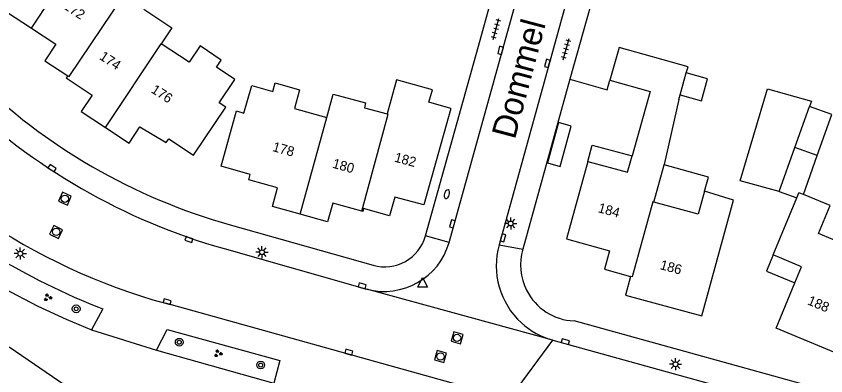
# Model space of a CAD drawing. Extents: x 126000 to 131009, y 393000 to 395500.
# Drawn here: x 130552.1 to 130635.4, y 394994.5 to 395031.6 of the extents above; entities that cross this region are included whole.
import ezdxf

# ---------------------------------------------------------------- set-up
doc = ezdxf.new("R2010")
doc.units = 0
for name, color, linetype in [('gg-afsc-erfafscheiding', 7, 'Continuous'), ('gg-anno-huisnummerreeks BGT', 7, 'Continuous'), ('gg-anno-openbare ruimte label', 7, 'Continuous'), ('gg-bbg-bijgebouw', 7, 'Continuous'), ('gg-bbg-gedigitaliseerde bebouwing', 7, 'Continuous'), ('gg-bbg-gedigitaliseerde bebouwing onder overbouw', 7, 'Continuous'), ('gg-bbg-gedigitaliseerde bijgebouw', 7, 'Continuous'), ('gg-bbg-gedigitaliseerde overbouw', 7, 'Continuous'), ('gg-bbg-hoofdgebouw', 7, 'Continuous'), ('gg-bbg-luifel en loopbrug', 7, 'Continuous'), ('gg-bbg-tussenscheiding', 7, 'Continuous'), ('gg-knt-verharding', 7, 'Continuous'), ('gt-grn-groengrens', 7, 'Continuous'), ('gt-grn-weggrens', 7, 'Continuous'), ('gt-symb-boom', 7, 'Continuous'), ('gt-symb-brandkraan', 7, 'Continuous'), ('gt-symb-groenvak', 7, 'Continuous'), ('gt-symb-kolk', 7, 'Continuous'), ('gt-symb-lichtmast', 7, 'Continuous'), ('gt-symb-rioolschacht', 7, 'Continuous'), ('gt-symb-tegel verharding', 7, 'Continuous'), ('gt-symb-waterafsluiter', 7, 'Continuous')]:
    doc.layers.add(name, color=color, linetype=linetype)

# ---------------------------------------------------------------- blocks, each defined once
blk = doc.blocks.new('gt0-KOLK')
at = {"layer": 'gt-symb-kolk'}
blk.add_lwpolyline([(0, 0), (0.375, 0), (0.375, 0.4), (-0.375, 0.4), (-0.375, 0), (0, 0)], dxfattribs=at)
blk = doc.blocks.new('gt0-TEG1')
at = {"layer": 'gt-symb-tegel verharding'}
for p, q in [((-1.125, 0), (1.125, 0)), ((-0.9, -0.25), (-0.9, 0.25)), ((-0.45, -0.25), (-0.45, 0.25)), ((0, -0.25), (0, 0.25)), ((0.45, -0.25), (0.45, 0.25)), ((0.9, -0.25), (0.9, 0.25))]:
    blk.add_line(p, q, dxfattribs=at)
blk = doc.blocks.new('gt0-BR')
at = {"layer": 'gt-symb-brandkraan'}
for centre, radius, start, end in [((-0.244, 0), 0.206, 107.56694, 252.43307), ((0.599, -2.664), 3, 106.89205, 107.56694), ((0, -0.691), 0.938, 73.10799, 106.89205), ((-0.599, -2.664), 3, 72.43309, 73.10799), ((0.244, 0), 0.206, 287.56695, 72.43309), ((0.599, 2.664), 3, 252.43307, 253.10797), ((0, 0.691), 0.938, 253.10797, 286.89206), ((-0.599, 2.664), 3, 286.89206, 287.56695)]:
    blk.add_arc(centre, radius, start, end, dxfattribs=at)
blk = doc.blocks.new('gt0-LMAST')
at = {"layer": 'gt-symb-lichtmast'}
for p, q in [((-0.182, 0.173), (-0.447, 0.438)), ((-0.005, 0.246), (-0.005, 0.621)), ((0.172, 0.173), (0.437, 0.438)), ((-0.255, -0.004), (-0.63, -0.004)), ((-0.182, -0.181), (-0.447, -0.446)), ((-0.005, -0.254), (-0.005, -0.629)), ((0.437, -0.446), (0.172, -0.181)), ((0.245, -0.004), (0.62, -0.004))]:
    blk.add_line(p, q, dxfattribs=at)
blk.add_circle((-0.005, -0.004), 0.25, dxfattribs=at)
blk = doc.blocks.new('gt0-GRVAK')
at = {"layer": 'gt-symb-groenvak'}
for p, q in [((-0.11, 0.189), (-0.228, 0.24)), ((-0.182, 0.153), (0.088, 0.153)), ((-0.091, 0.211), (-0.156, 0.322)), ((-0.047, 0.214), (-0.047, 0.393)), ((-0.004, 0.211), (0.061, 0.322)), ((0.015, 0.189), (0.133, 0.24)), ((0.262, -0.052), (0.197, 0.059)), ((0.305, -0.049), (0.305, 0.13)), ((0.349, -0.052), (0.414, 0.059)), ((-0.245, -0.228), (-0.363, -0.177)), ((-0.318, -0.264), (-0.047, -0.264)), ((-0.226, -0.206), (-0.291, -0.095)), ((-0.183, -0.203), (-0.183, -0.024)), ((-0.139, -0.206), (-0.074, -0.095)), ((-0.12, -0.228), (-0.002, -0.177)), ((0.243, -0.074), (0.125, -0.023)), ((0.17, -0.11), (0.441, -0.11)), ((0.368, -0.074), (0.486, -0.023))]:
    blk.add_line(p, q, dxfattribs=at)
blk = doc.blocks.new('gt0-RS')
at = {"layer": 'gt-symb-rioolschacht'}
blk.add_lwpolyline([(-0.5, -0.5), (0.5, -0.5), (0.5, 0.5), (-0.5, 0.5)], close=True, dxfattribs=at)
blk.add_circle((0, 0), 0.375, dxfattribs=at)
blk = doc.blocks.new('gt0-BOOM')
at = {"layer": 'gt-symb-boom'}
for radius in [0.4, 0.2]:
    blk.add_circle((0, 0), radius, dxfattribs=at)
blk = doc.blocks.new('gt0-WAFSL')
at = {"layer": 'gt-symb-waterafsluiter'}
for p, q in [((-0.5, -0.333), (0, 0.667)), ((0, 0.667), (0.5, -0.333)), ((0.5, -0.333), (-0.5, -0.333))]:
    blk.add_line(p, q, dxfattribs=at)

msp = doc.modelspace()

# ---------------------------------------------------------------- linework, layer by layer
at = {"layer": 'gg-afsc-erfafscheiding'}
msp.add_lwpolyline([(130609.117, 395025.061), (130612.937, 395023.98), (130613.213, 395024.962)], dxfattribs=at)
at = {"layer": 'gg-bbg-bijgebouw'}
msp.add_line((130630.647, 395013.528), (130626.634, 395014.622), dxfattribs=at)
at = {"layer": 'gg-bbg-gedigitaliseerde bebouwing'}
for p, q in [((130620.454, 395023.454), (130621.084, 395025.718)), ((130613.213, 395024.962), (130617.379, 395023.794)), ((130617.379, 395023.794), (130615.522, 395017.168)), ((130620.32, 395022.97), (130618.8, 395016.29)), ((130620.32, 395022.97), (130620.454, 395023.454)), ((130570.373, 395017.248), (130573.7, 395022.19)), ((130587.96, 395022.14), (130590.3, 395021.51)), ((130573.21, 395016.105), (130574.79, 395021.8)), ((130617.74, 395012.43), (130618.791, 395016.258)), ((130618.791, 395016.258), (130618.8, 395016.29)), ((130625.942, 395012.639), (130622.97, 395013.54)), ((130633.129, 395013.192), (130632.678, 395013.374)), ((130635.89, 395012.08), (130633.129, 395013.192))]:
    msp.add_line(p, q, dxfattribs=at)
for points in [[(130565.28, 395032.28), (130568.162, 395030.365), (130567.068, 395028.718)], [(130573.7, 395022.19), (130573.03, 395022.63), (130574.63, 395025.05), (130572.76, 395026.32), (130573.24, 395027.03), (130571.06, 395028.49), (130569.94, 395026.81), (130567.068, 395028.718)], [(130621.084, 395025.718), (130621.26, 395026.35), (130614.161, 395028.335)], [(130574.79, 395021.8), (130575.56, 395021.58), (130576.37, 395024.42), (130578.53, 395023.82), (130578.77, 395024.68), (130581.3, 395023.98), (130580.77, 395022.05), (130584.089, 395021.128)], [(130594.955, 395023.993), (130591.276, 395025.017), (130590.3, 395021.51)], [(130584.089, 395021.128), (130584.751, 395023.539), (130588.092, 395022.622), (130587.96, 395022.14)], [(130622.97, 395013.54), (130622.31, 395011.17), (130617.74, 395012.43)], [(130640.85, 395007.32), (130640.6, 395006.716), (130634.68, 395009.19), (130635.89, 395012.08)]]:
    msp.add_lwpolyline(points, dxfattribs=at)
at = {"layer": 'gg-bbg-gedigitaliseerde bebouwing onder overbouw'}
msp.add_lwpolyline([(130610.936, 395016.609), (130615.051, 395015.488), (130615.522, 395017.168)], dxfattribs=at)
at = {"layer": 'gg-bbg-gedigitaliseerde bijgebouw'}
for p in [(130630.647, 395013.528), (130634.562, 395017.207)]:
    msp.add_line(p, (130632.254, 395018.031), dxfattribs=at)
for points in [[(130626.634, 395014.622), (130629.44, 395024.07), (130633.96, 395022.81), (130633.767, 395022.269)], [(130634.562, 395017.207), (130636.075, 395021.445), (130633.767, 395022.269)]]:
    msp.add_lwpolyline(points, dxfattribs=at)
at = {"layer": 'gg-bbg-gedigitaliseerde overbouw'}
msp.add_lwpolyline([(130610.936, 395016.609), (130611.39, 395018.275), (130615.522, 395017.168)], dxfattribs=at)
at = {"layer": 'gg-bbg-hoofdgebouw'}
for p, q in [((130614.161, 395028.335), (130613.213, 395024.962)), ((130594.593, 395022.694), (130594.955, 395023.993)), ((130596.857, 395022.062), (130594.593, 395022.694)), ((130632.472, 395012.877), (130632.678, 395013.374)), ((130622.667, 395000.731), (130625.942, 395012.639)), ((130630.039, 395006.998), (130632.472, 395012.877)), ((130630.318, 394999.448), (130632.236, 395004.106)), ((130636.661, 394996.793), (130630.318, 394999.448)), ((130557.162, 394993.55), (130551.415, 394997.507))]:
    msp.add_line(p, q, dxfattribs=at)
for points in [[(130548.513, 395033.727), (130547.434, 395032.068), (130550.026, 395030.352), (130551.124, 395032.018), (130553.706, 395030.316)], [(130553.706, 395030.316), (130556.218, 395028.66), (130555.096, 395026.974), (130557.434, 395025.419)], [(130557.434, 395025.419), (130557.287, 395025.199), (130559.951, 395023.428), (130558.831, 395021.755), (130561.307, 395020.111)], [(130596.857, 395022.062), (130594.093, 395012.137), (130591.095, 395012.945), (130590.552, 395011.02), (130587.882, 395011.769), (130587.797, 395011.455), (130587.684, 395011.486)], [(130561.307, 395020.111), (130563.749, 395018.489), (130564.866, 395020.173), (130567.55, 395018.547), (130567.838, 395018.92), (130570.373, 395017.248)], [(130610.936, 395016.609), (130608.764, 395008.639), (130613.189, 395007.425), (130612.672, 395005.514), (130615.333, 395004.778)], [(130581.357, 395011.174), (130578.492, 395011.969), (130579.022, 395013.897), (130576.062, 395014.71), (130576.218, 395015.279), (130573.21, 395016.105)], [(130587.684, 395011.486), (130584.701, 395012.317), (130584.159, 395010.396), (130581.357, 395011.174)], [(130632.236, 395004.106), (130632.921, 395005.769), (130630.039, 395006.998)], [(130615.333, 395004.778), (130614.825, 395002.856), (130622.667, 395000.731)]]:
    msp.add_lwpolyline(points, dxfattribs=at)
at = {"layer": 'gg-bbg-luifel en loopbrug'}
for p, q in [((130633.129, 395013.192), (130634.562, 395017.207)), ((130630.647, 395013.528), (130632.472, 395012.877))]:
    msp.add_line(p, q, dxfattribs=at)
for points in [[(130620.454, 395023.454), (130622.655, 395022.854), (130623.273, 395025.122), (130621.084, 395025.718)], [(130606.805, 395016.45), (130608.117, 395016.092), (130609.248, 395020.241), (130607.935, 395020.599), (130606.805, 395016.45)], [(130622.97, 395013.54), (130623.372, 395014.982), (130618.791, 395016.258)], [(130630.039, 395006.998), (130629.338, 395005.305), (130632.236, 395004.106)]]:
    msp.add_lwpolyline(points, dxfattribs=at)
at = {"layer": 'gg-bbg-tussenscheiding'}
for p, q in [((130553.706, 395030.316), (130559.423, 395038.925)), ((130561.307, 395020.111), (130567.068, 395028.718)), ((130632.254, 395018.031), (130633.767, 395022.269)), ((130581.357, 395011.174), (130584.089, 395021.128))]:
    msp.add_line(p, q, dxfattribs=at)
for points in [[(130557.434, 395025.419), (130557.59, 395025.35), (130563.171, 395033.697)], [(130587.684, 395011.486), (130590.42, 395021.48), (130590.3, 395021.51)], [(130617.74, 395012.43), (130617.63, 395012.46), (130615.5, 395004.72), (130615.333, 395004.778)]]:
    msp.add_lwpolyline(points, dxfattribs=at)
at = {"layer": 'gg-knt-verharding'}
for p, q in [((130612.673, 395047.277), (130601.827, 395008.039)), ((130615.031, 395046.369), (130609.117, 395025.061)), ((130596.685, 395008.268), (130605.306, 395039.307)), ((130609.117, 395025.061), (130604.265, 395007.58)), ((130574.144, 395010.08), (130588.848, 395005.928)), ((130573.518, 395007.634), (130588.213, 395003.459)), ((130561.054, 395001.424), (130559.896, 394999.292)), ((130602.878, 394992.171), (130567.487, 395002.012)), ((130733.371, 394966.006), (130609.536, 395000.193)), ((130559.896, 394999.292), (130566.565, 394997.173)), ((130607.358, 394998.214), (130670.744, 394980.712)), ((130566.565, 394997.173), (130578.631, 394993.802))]:
    msp.add_line(p, q, dxfattribs=at)
for points in [[(130594.257, 395008.948), (130599.882, 395029.08), (130602.834, 395039.836)], [(130566.565, 394997.173), (130567.656, 394999.328), (130579.275, 394996.116), (130578.631, 394993.802)]]:
    msp.add_lwpolyline(points, dxfattribs=at)
for centre, radius, start, end in [((130584.855, 395064.492), 64.849, 217.16814, 254.46544), ((130590.894, 395069.455), 61.692, 225.63513, 254.24619), ((130591.28, 395070.145), 64.986, 225.97128, 254.13763), ((130590.04, 395010.147), 4.384, 254.22491, 344.12685), ((130589.99, 395010.196), 6.967, 255.22392, 343.93757), ((130609.474, 395005.874), 7.947, 164.18815, 227.6518), ((130609.795, 395005.951), 5.765, 163.58297, 206.84007), ((130588.248, 395070.765), 74.482, 238.77915, 248.58581), ((130609.794, 395005.951), 5.764, 206.85033, 267.4365), ((130609.467, 395005.866), 7.937, 227.64968, 254.59025)]:
    msp.add_arc(centre, radius, start, end, dxfattribs=at)
at = {"layer": 'gt-grn-groengrens'}
msp.add_lwpolyline([(130548.322, 395005.051), (130549.429, 395004.378), (130550.84, 395003.581), (130554.36, 395001.7), (130557.28, 395000.392), (130559.896, 394999.292)], dxfattribs=at)
at = {"layer": 'gt-grn-weggrens'}
for p, q in [((130596.685, 395008.268), (130594.257, 395008.948)), ((130601.827, 395008.039), (130604.265, 395007.58)), ((130607.358, 394998.214), (130588.213, 395003.459)), ((130602.878, 394992.171), (130607.358, 394998.214))]:
    msp.add_line(p, q, dxfattribs=at)

# ---------------------------------------------------------------- block references
at = {"layer": 'gt-symb-boom'}
for p in [(130558.306, 395001.439), (130568.911, 394998.002), (130577.29, 394995.653)]:
    msp.add_blockref('gt0-BOOM', p, dxfattribs=at)
at = {"layer": 'gt-symb-brandkraan', "rotation": 74.7549296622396}
msp.add_blockref('gt0-BR', (130596.45, 395013.237), dxfattribs=at)
at = {"layer": 'gt-symb-groenvak'}
for p in [(130555.377, 395002.613), (130572.9, 394996.848)]:
    msp.add_blockref('gt0-GRVAK', p, dxfattribs=at)
at = {"layer": 'gt-symb-kolk'}
for p, rotation in [((130602.162, 395027.987), 74.62927456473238), ((130606.971, 395026.649), 74.5188140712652), ((130555.719, 395015.756), -33.16559930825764), ((130597.197, 395010.125), 74.10181291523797), ((130569.97, 395008.749), 161.09393899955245), ((130602.04, 395008.81), -105.48118592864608), ((130587.675, 395003.613), -15.969016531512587), ((130567.606, 395001.98), -15.551724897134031), ((130608.586, 394997.876), -15.189787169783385), ((130586.307, 394996.79), -15.78794705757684)]:
    msp.add_blockref('gt0-KOLK', p, dxfattribs=dict(at, rotation=rotation))
at = {"layer": 'gt-symb-lichtmast'}
for p in [(130603.021, 395010.219), (130552.559, 395007.129), (130577.429, 395007.264), (130619.981, 394995.741)]:
    msp.add_blockref('gt0-LMAST', p, dxfattribs=at)
at = {"layer": 'gt-symb-rioolschacht'}
for p, rotation in [((130557.145, 395012.77), -23.770475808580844), ((130556.245, 395009.356), -26.308695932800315), ((130597.499, 394998.447), -15.551724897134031), ((130595.788, 394996.529), -15.551724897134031)]:
    msp.add_blockref('gt0-RS', p, dxfattribs=dict(at, rotation=rotation))
at = {"layer": 'gt-symb-tegel verharding'}
for p, rotation in [((130601.511, 395030.238), 74.57402962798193), ((130608.719, 395028.165), 74.57402962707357)]:
    msp.add_blockref('gt0-TEG1', p, dxfattribs=dict(at, rotation=rotation))
at = {"layer": 'gt-symb-waterafsluiter'}
msp.add_blockref('gt0-WAFSL', (130593.955, 395003.99), dxfattribs=at)

# ---------------------------------------------------------------- texts
at = {"layer": 'gg-anno-huisnummerreeks BGT'}
for s, rotation, p in [('172', 326.6, (130556.926, 395032.385)), ('174', 326.4, (130560.613, 395027.191)), ('176', 327.1, (130565.933, 395023.764)), ('178', 344.6, (130578.44, 395017.687)), ('182', 344.9, (130590.978, 395016.602)), ('180', 344.4, (130584.602, 395015.978)), ('184', 344.6, (130611.931, 395011.4)), ('186', 344.8, (130618.309, 395005.539)), ('188', 337.3, (130633.472, 395001.922))]:
    msp.add_text(s, height=1, rotation=rotation, dxfattribs=at).set_placement(p)
at = {"layer": 'gg-anno-openbare ruimte label'}
msp.add_text('Dommel', height=2.5, rotation=75.1, dxfattribs=at).set_placement((130603.442, 395018.79))

doc.saveas('drawing.dxf')
